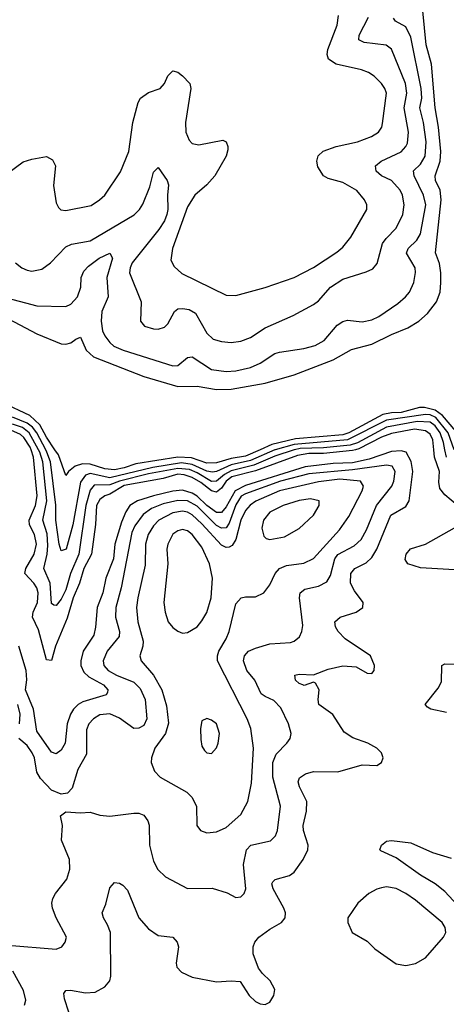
# Model space of a CAD drawing. Header units: inches. Extents: x 1834610 to 2027685, y 642842 to 774116.
# Tile 317 of 632: x 1951359 to 1953116, y 677713 to 681773. Entities that reach past the tile are written whole.
import ezdxf

# ---------------------------------------------------------------- set-up
doc = ezdxf.new("R2010")
doc.units = ezdxf.units.IN
doc.header["$MEASUREMENT"] = 0
doc.layers.add('B9657', color=7, linetype='Continuous')
doc.layers.add('B9658', color=7, linetype='Continuous')

msp = doc.modelspace()

# ---------------------------------------------------------------- linework, layer by layer
at = {"layer": 'B9657', "color": 5}
for points, elevation in [([(1951561.1, 677681.1), (1951543.7, 677736.3), (1951541.6, 677758.4), (1951549.2, 677770.8), (1951568.1, 677771.9), (1951630, 677761.1), (1951670, 677763.2), (1951710, 677785.2), (1951731.1, 677810), (1951735.4, 677830), (1951733.8, 678010), (1951721.6, 678041.6), (1951703.9, 678070), (1951699.2, 678090), (1951713.6, 678126.4), (1951730, 678193), (1951750, 678214.9), (1951770, 678212.7), (1951784.3, 678204.3), (1951803.3, 678183.3), (1951849.5, 678070), (1951890, 678023.9), (1951930, 677996.9), (1951990.2, 677990.2), (1952008.5, 677970), (1952012.8, 677950), (1952003.6, 677883.6), (1952006.9, 677866.9), (1952026.3, 677846.3), (1952070, 677824.6), (1952170, 677805.5), (1952230.5, 677810.5), (1952267.5, 677807.5), (1952303.8, 677750), (1952330, 677725.3), (1952350, 677715.3), (1952370, 677712.2), (1952390, 677721.6), (1952406.6, 677750), (1952410, 677774), (1952391.5, 677810), (1952359.7, 677839.7), (1952342.7, 677862.7), (1952321.3, 677921.3), (1952320.4, 677950), (1952327.4, 677970), (1952344.7, 677990), (1952390, 678023.5), (1952437, 678050), (1952452.8, 678070), (1952453.5, 678090), (1952446.8, 678110), (1952402.8, 678190), (1952397.8, 678210), (1952401.7, 678218.3), (1952411.9, 678228.1), (1952470, 678243.8), (1952490, 678258.3), (1952527.3, 678310), (1952545.9, 678350), (1952547.4, 678370), (1952528.4, 678430), (1952526.4, 678450), (1952540.6, 678510), (1952542.2, 678550), (1952511.3, 678610), (1952505.8, 678630), (1952512.2, 678647.8), (1952536.5, 678663.5), (1952570, 678672.8), (1952670, 678671.8), (1952770, 678701.3), (1952830, 678698.7), (1952849.4, 678710), (1952856.3, 678730), (1952849.6, 678750), (1952829.6, 678770), (1952793.3, 678790), (1952731.6, 678811.6), (1952695.8, 678835.8), (1952648.4, 678908.4), (1952591.1, 678950), (1952588.5, 678970), (1952593, 679010), (1952577.1, 679037.1), (1952570, 679042), (1952531.6, 679028.4), (1952525.2, 679030), (1952510, 679036.3), (1952495.1, 679050), (1952493.2, 679070), (1952510, 679074), (1952570, 679071.7), (1952630, 679095.8), (1952690.8, 679109.2), (1952744.5, 679104.5), (1952790, 679078.7), (1952810, 679077.1), (1952818.9, 679090), (1952821.1, 679110), (1952804.4, 679150), (1952699.7, 679219.7), (1952670.4, 679250.4), (1952659.4, 679270), (1952656.8, 679290), (1952679.7, 679310), (1952744.7, 679330), (1952772.4, 679350), (1952774.2, 679370), (1952738.4, 679418.4), (1952721.7, 679450), (1952722.6, 679490), (1952739.1, 679510), (1952785.7, 679534.3), (1952810, 679556), (1952830.6, 679590), (1952888.2, 679730), (1952950, 679766.1), (1952963.9, 679790), (1952977.9, 679910), (1952971.3, 679951.3), (1952950.4, 679990.4), (1952930, 679995.2), (1952890, 679992.5), (1952798.3, 679961.7), (1952730, 679946.2), (1952650, 679942.6), (1952535.7, 679930), (1952290, 679852.1), (1952247.3, 679830), (1952210, 679765.1), (1952190, 679741), (1952170, 679740.9), (1952130, 679770), (1952090, 679808.6), (1952070, 679821.1), (1952030, 679832.9), (1951990, 679829.5), (1951910.1, 679810), (1951844.8, 679790), (1951812.8, 679770), (1951795.9, 679744.1), (1951778.3, 679701.7), (1951751.6, 679610), (1951745.2, 679550), (1951713.7, 679470), (1951701.2, 679410), (1951678.5, 679350), (1951672.1, 679267.9), (1951665.2, 679234.8), (1951621.1, 679170), (1951611.3, 679130), (1951611.7, 679110), (1951623.2, 679083.2), (1951644, 679064), (1951704.4, 679030), (1951722.6, 679010), (1951720.4, 678999.6), (1951716.1, 678990), (1951619.3, 678960.7), (1951600.8, 678950), (1951580.4, 678930), (1951568.1, 678910), (1951554.6, 678870), (1951546.3, 678790), (1951530, 678761), (1951510, 678745.5), (1951490, 678753.3), (1951430, 678838.9), (1951415.7, 678930), (1951383.7, 679010), (1951388.5, 679051.5), (1951385.8, 679090), (1951355.3, 679190)], 320), ([(1952743, 680000), (1952730, 679996.5), (1952610, 679985.1), (1952550, 679984.2), (1952504, 679976), (1952330, 679913.7), (1952232.4, 679887.6), (1952210, 679870.1), (1952190, 679841.1), (1952170, 679825.3), (1952150, 679830.2), (1952105.1, 679865.1), (1952070, 679885.5), (1952037.2, 679897.2), (1952010, 679899.7), (1951950, 679881.7), (1951790, 679852.1), (1951730, 679816.4), (1951709.5, 679810), (1951690, 679795.4), (1951675.5, 679770), (1951671.4, 679691.4), (1951655.3, 679570), (1951624.2, 679510), (1951605.5, 679450), (1951579.3, 679390), (1951554.6, 679305.4), (1951507.1, 679190), (1951490, 679131), (1951470, 679133.3), (1951437, 679257), (1951411.5, 679310), (1951414.5, 679330), (1951432.9, 679370), (1951435.4, 679410), (1951430.5, 679430), (1951418.1, 679450), (1951379.9, 679490), (1951385.2, 679510), (1951419.1, 679570), (1951429.1, 679610), (1951420.1, 679650), (1951399.4, 679690), (1951397.9, 679710), (1951424.1, 679770), (1951431.3, 679810), (1951416.5, 679970), (1951406, 680000)], 280), ([(1952491.5, 680000), (1952490, 679999.7), (1952410, 679973.2), (1952323.3, 679936.7), (1952230, 679913.3), (1952202.3, 679897.7), (1952170, 679870.8), (1952150, 679869.4), (1952090, 679904.7), (1952058.1, 679918.1), (1952010, 679923.3), (1951890, 679900.5), (1951769.8, 679870.2), (1951730, 679855.4), (1951665.9, 679854.1), (1951650, 679832.8), (1951631.5, 679770), (1951602.8, 679570), (1951569.2, 679490), (1951550, 679422.3), (1951530, 679383.6), (1951510, 679357.4), (1951499.7, 679359.7), (1951490, 679366.6), (1951484.9, 679450), (1951459.1, 679510), (1951472.4, 679570), (1951474.8, 679605.2), (1951472.6, 679652.6), (1951454.7, 679710), (1951470.7, 679790), (1951454.2, 679950), (1951442.2, 679990), (1951436.7, 680000)], 260), ([(1952411.7, 680000), (1952410, 679999.5), (1952310, 679955.4), (1952230, 679937.5), (1952170, 679910.1), (1952152.9, 679907.1), (1952130, 679911.7), (1952070, 679938.7), (1952025.5, 679945.5), (1951907.4, 679927.4), (1951730, 679884.3), (1951650, 679901.6), (1951630, 679895.7), (1951610, 679865.7), (1951578, 679690), (1951551.2, 679590), (1951530, 679583.1), (1951522.1, 679610), (1951508.2, 679710), (1951508.2, 679771.8), (1951485.6, 679950), (1951471.7, 679990), (1951466.4, 680000)], 240), ([(1952349.8, 680000), (1952290, 679973.2), (1952230, 679963.4), (1952170, 679946.1), (1952130, 679945), (1952066.6, 679966.6), (1952010, 679969.1), (1951837.9, 679942.1), (1951790, 679924.9), (1951750, 679916.7), (1951710, 679921.4), (1951650, 679940.4), (1951618.5, 679941.5), (1951588, 679932), (1951560.3, 679910), (1951550, 679893.6), (1951519, 679979), (1951504.7, 680000)], 220), ([(1953162.3, 679770), (1953110, 679814.2), (1953090, 679840.6), (1953085.9, 679865.9), (1953088.5, 679910), (1953068.4, 679970), (1953065.5, 680000)], 280), ([(1953117.1, 679970), (1953110.9, 680000)], 260), ([(1951310, 677957.6), (1951510, 677941.1), (1951532.7, 677950), (1951547, 677970), (1951551.8, 677990), (1951509.3, 678069.3), (1951494, 678110), (1951491.8, 678130), (1951495.9, 678150), (1951507.4, 678170), (1951553.6, 678230), (1951565.8, 678270), (1951564.2, 678310), (1951530.9, 678390), (1951535, 678450), (1951527.3, 678490), (1951550, 678507.2), (1951610, 678503.2), (1951650, 678506), (1951690, 678493.4), (1951730, 678488.7), (1951830, 678501.2), (1951850, 678500.9), (1951870, 678493), (1951887.5, 678470), (1951892.3, 678452.3), (1951894.2, 678370), (1951910, 678303), (1951928.9, 678268.9), (1951959.6, 678239.6), (1952050, 678191.3), (1952152.2, 678192.2), (1952213.4, 678173.4), (1952250, 678153.7), (1952270, 678155.8), (1952284.2, 678170), (1952290.5, 678189.5), (1952280.5, 678290), (1952293.6, 678350), (1952311.3, 678370), (1952392.5, 678387.5), (1952412.4, 678407.6), (1952421, 678430), (1952434, 678530), (1952401.6, 678650), (1952402.6, 678710), (1952415.4, 678744.6), (1952459.7, 678790), (1952473.5, 678810), (1952478, 678830), (1952467.1, 678870), (1952435.3, 678935.3), (1952406.4, 678966.4), (1952370, 678982.2), (1952354.1, 678994.1), (1952328.4, 679050), (1952295.4, 679090), (1952280.7, 679130), (1952284.7, 679150), (1952302.2, 679170), (1952330, 679182.4), (1952390, 679199.4), (1952474.2, 679205.8), (1952490, 679210.3), (1952512, 679228), (1952522, 679250), (1952525.2, 679274.8), (1952511.1, 679388.9), (1952515, 679410), (1952534.3, 679425.7), (1952590, 679437), (1952625, 679455), (1952639.1, 679480.9), (1952657.5, 679550), (1952670, 679567.9), (1952736.5, 679603.5), (1952765.2, 679630), (1952788.1, 679670), (1952829.1, 679770), (1952892.6, 679850), (1952900.4, 679870), (1952905.5, 679910), (1952892.8, 679932.8), (1952870, 679936.7), (1952730, 679917.6), (1952550, 679900.5), (1952433.4, 679870), (1952290, 679818.6), (1952271.7, 679808.3), (1952250, 679772.6), (1952222.4, 679697.6), (1952210, 679677.7), (1952190, 679676.5), (1952170, 679687.7), (1952090, 679767.7), (1952050, 679789.5), (1952010, 679791), (1951950, 679776.9), (1951902.6, 679757.4), (1951867.6, 679732.4), (1951833.8, 679686.2), (1951821.5, 679658.5), (1951777.8, 679430), (1951754.7, 679350), (1951753.9, 679310), (1951770.5, 679250), (1951769, 679230), (1951719.8, 679170), (1951702.9, 679130), (1951706, 679110), (1951723.9, 679090), (1951758.5, 679070), (1951830, 679041.9), (1951856.1, 679016.1), (1951875.7, 678970), (1951882.9, 678890), (1951870, 678863.6), (1951850, 678852.1), (1951830, 678851), (1951770, 678893.7), (1951730, 678911.4), (1951690, 678906.9), (1951663.5, 678890), (1951644.2, 678870), (1951634.6, 678845.4), (1951634.6, 678745.4), (1951599.1, 678680.9), (1951575.4, 678604.6), (1951555.7, 678584.3), (1951530, 678579.2), (1951490, 678596.7), (1951444.4, 678644.4), (1951429.9, 678670), (1951419.9, 678730), (1951411.2, 678750), (1951390, 678780.8), (1951356.2, 678810)], 340), ([(1953150, 679504.8), (1953010, 679513), (1952958.5, 679530), (1952947.1, 679547.1), (1952950.5, 679570), (1952969, 679591), (1953030, 679610.1), (1953150, 679677.4)], 280), ([(1953116.8, 678916.8), (1953052.7, 678930), (1953038.8, 678938.8), (1953029.7, 678950), (1953082.9, 679017.1), (1953096.5, 679043.5), (1953098, 679110), (1953110, 679117.3), (1953190, 679115.5)], 280), ([(1951358.6, 678870), (1951361, 678910), (1951351.8, 678950)], 340), ([(1953162.4, 678122.4), (1953110, 678178.8), (1953070.7, 678210.7), (1953010, 678246.4), (1952910, 678317.3), (1952846.7, 678346.7), (1952842.8, 678350), (1952850, 678370.2), (1952870, 678385.7), (1952890.9, 678389.1), (1952970, 678378.5), (1953059.8, 678339.8), (1953136, 678316)], 280), ([(1951378.9, 677710), (1951384, 677730), (1951374.8, 677770), (1951330.7, 677850)], 340)]:
    msp.add_lwpolyline(points, dxfattribs=dict(at, elevation=elevation))
for points, elevation in [([(1952678.2, 679878.2), (1952590, 679867.1), (1952430, 679830.4), (1952332.3, 679787.7), (1952308, 679772), (1952290, 679749.9), (1952270.1, 679710), (1952250, 679629.8), (1952234.7, 679605.3), (1952221.4, 679598.6), (1952210, 679596.4), (1952190, 679606.1), (1952110, 679694.7), (1952070, 679732.2), (1952050, 679742.9), (1952030, 679746.3), (1951990, 679739.5), (1951932.3, 679710), (1951910, 679685.7), (1951888.4, 679650), (1951877.9, 679610), (1951876, 679524), (1951845.8, 679390), (1951841, 679350), (1951846.3, 679290), (1951868.4, 679210), (1951867, 679190), (1951854.8, 679150), (1951859, 679130), (1951910.4, 679070.4), (1951945.2, 679010), (1951964.5, 678944.5), (1951972.7, 678872.7), (1951959.6, 678830), (1951916.5, 678770), (1951902.3, 678730), (1951900.3, 678710), (1951915.2, 678675.2), (1951938, 678650), (1952047.4, 678587.4), (1952067.7, 678567.7), (1952087.6, 678530), (1952088.9, 678450), (1952103.8, 678430), (1952130, 678420.3), (1952170, 678424.7), (1952210, 678442.8), (1952270, 678496.5), (1952299.4, 678550), (1952314.5, 678625.5), (1952321.7, 678770), (1952311.4, 678850), (1952296.4, 678890), (1952174.5, 679130), (1952173.4, 679150), (1952179.2, 679170), (1952210, 679219.7), (1952222.4, 679250), (1952250, 679365.3), (1952271.3, 679388.7), (1952290, 679393.7), (1952330, 679393.2), (1952365.1, 679410), (1952390, 679442.6), (1952411.2, 679490), (1952430, 679510.7), (1952457.8, 679522.2), (1952530, 679532.5), (1952570, 679551.6), (1952677, 679670), (1952715, 679725), (1952769.2, 679830), (1952775.4, 679850), (1952763.1, 679870)], 360), ([(1952556.9, 679796.9), (1952510.4, 679790.4), (1952444.7, 679770), (1952390, 679742.8), (1952363.2, 679710), (1952356.1, 679676.1), (1952364.3, 679644.3), (1952374.3, 679634.3), (1952390, 679629.2), (1952450, 679640.7), (1952510, 679674.7), (1952569.7, 679730), (1952593.1, 679770), (1952593, 679790)], 380), ([(1952030, 679671), (1952010, 679665.8), (1951990, 679652.2), (1951968.9, 679610), (1951965.4, 679590), (1951969.1, 679530), (1951953.5, 679370), (1951958.4, 679330), (1951970.3, 679290), (1951990, 679266.7), (1952010, 679252.2), (1952030, 679243.8), (1952050, 679246.7), (1952090, 679270.3), (1952110, 679294), (1952130, 679328.5), (1952147.7, 679390), (1952152.9, 679470), (1952141.3, 679530), (1952110, 679598.2), (1952070, 679650.5), (1952050, 679665.7)], 380), ([(1952130, 678892.3), (1952110, 678882), (1952104.2, 678850), (1952104.9, 678804.9), (1952110, 678778), (1952120.3, 678760.3), (1952130, 678750.7), (1952150, 678747.7), (1952170, 678771), (1952176.9, 678790), (1952181.6, 678830), (1952169.3, 678870), (1952150, 678884.5)], 380), ([(1952870, 678197.1), (1952850, 678193.9), (1952830, 678188.6), (1952797.6, 678170), (1952752.1, 678130), (1952711.3, 678070), (1952710.2, 678050), (1952729.1, 678010), (1952790, 677973.4), (1952822.3, 677942.3), (1952910, 677880.9), (1952950, 677872.8), (1952990, 677881.8), (1953030, 677905), (1953104.5, 677990), (1953114.5, 678010), (1953112.2, 678030), (1953099, 678050), (1952990, 678142.8), (1952950, 678170.7), (1952910, 678190.3)], 320)]:
    msp.add_lwpolyline(points, close=True, dxfattribs=dict(at, elevation=elevation))
at = {"layer": 'B9658', "color": 5}
for points, elevation in [([(1951265, 680565), (1951430, 680477.3), (1951530, 680437), (1951550, 680435.5), (1951570, 680440.2), (1951590, 680456.5), (1951610, 680463.8), (1951633.6, 680410), (1951663.6, 680383.6), (1951870, 680301.6), (1952010, 680261.3), (1952090, 680261.9), (1952170, 680247.8), (1952230.1, 680250.1), (1952370, 680274.4), (1952490, 680309.3), (1952650, 680371.3), (1952726.4, 680413.6), (1952810, 680434.9), (1952890, 680475.6), (1952957.3, 680502.7), (1953003.4, 680530), (1953038.8, 680561.2), (1953075.4, 680610), (1953090.4, 680650), (1953093.3, 680690), (1953093.7, 680730), (1953088.1, 680768.1), (1953072, 680812), (1953095.1, 681030), (1953090.5, 681070), (1953071.7, 681110), (1953070.8, 681130), (1953090.6, 681190), (1953094.5, 681230), (1953084.4, 681330), (1953070.3, 681410), (1953055.4, 681590), (1953032.8, 681670), (1953020.3, 681810)], 220), ([(1951310, 681140.9), (1951373.1, 681186.9), (1951410, 681198.7), (1951470, 681209.3), (1951495, 681195), (1951506.2, 681170), (1951498.8, 681090), (1951510, 681018), (1951519.3, 680999.3), (1951529.3, 680989.3), (1951550, 680987.1), (1951653.1, 681006.9), (1951688.4, 681030), (1951709.8, 681050), (1951774.5, 681145.5), (1951808.3, 681230), (1951825.5, 681350), (1951847.9, 681432.1), (1951856.8, 681450), (1951890, 681473.2), (1951938.4, 681490), (1951956.3, 681510), (1951970, 681542), (1951990, 681562), (1952010, 681556.3), (1952030, 681542.4), (1952060.3, 681510), (1952064.4, 681490), (1952041.7, 681350), (1952044.3, 681310), (1952057, 681277), (1952070, 681262.3), (1952096.9, 681256.9), (1952196.4, 681276.4), (1952210.3, 681270), (1952216.9, 681250), (1952216, 681236), (1952209.2, 681210), (1952162.7, 681130), (1952130, 681091.8), (1952081.3, 681050), (1952050, 681001.4), (1951988.2, 680830), (1951982.1, 680782.1), (1951995.7, 680755.7), (1952027, 680727), (1952210, 680637.8), (1952250, 680635.6), (1952370, 680668.6), (1952490, 680710.2), (1952570, 680752.1), (1952665.8, 680814.2), (1952690, 680834.7), (1952723.2, 680876.8), (1952789.7, 680990), (1952789.7, 681010), (1952779.7, 681030), (1952748.4, 681068.4), (1952690, 681101.5), (1952630, 681118.9), (1952611.2, 681130), (1952586.7, 681166.7), (1952583.5, 681190), (1952588.7, 681211.3), (1952608.9, 681231.1), (1952662.9, 681250), (1952750.4, 681269.6), (1952807.9, 681292.1), (1952836.8, 681310), (1952850.4, 681329.6), (1952854.2, 681345.8), (1952869.9, 681470), (1952863.2, 681490), (1952849, 681510), (1952819.8, 681539.8), (1952796.1, 681556.1), (1952767.1, 681567.1), (1952663, 681590), (1952631.1, 681611.1), (1952625.4, 681630), (1952628.7, 681650), (1952666.3, 681750), (1952672.3, 681790)], 280), ([(1951310, 680624.6), (1951430, 680593.6), (1951550, 680591.2), (1951570, 680599.7), (1951597.8, 680630), (1951611.1, 680670), (1951612.8, 680710), (1951623.4, 680736.6), (1951643, 680757), (1951687.2, 680790), (1951730.8, 680810.8), (1951741.9, 680790), (1951718.8, 680710), (1951723.4, 680630), (1951697.3, 680570), (1951695.1, 680530), (1951700.4, 680490), (1951709.4, 680469.4), (1951730, 680441.7), (1951747.4, 680427.4), (1951785, 680410), (1951990, 680345.6), (1952010, 680347.9), (1952050, 680379.7), (1952070, 680383.2), (1952150, 680331.2), (1952210, 680323), (1952250, 680325.2), (1952310, 680339.1), (1952350, 680357.2), (1952410, 680396.2), (1952430, 680402.9), (1952530, 680417.3), (1952576.4, 680430), (1952613.3, 680450), (1952666.4, 680513.6), (1952690, 680529.2), (1952710, 680533.8), (1952770, 680527.9), (1952810, 680535.6), (1952838.4, 680550), (1952916.7, 680603.3), (1952948.7, 680630), (1952964.6, 680650), (1952983, 680690), (1952989.2, 680730.8), (1952987.5, 680750), (1952952.9, 680810), (1952959.2, 680830), (1952995.2, 680864.8), (1953010.2, 680889.8), (1953032.4, 681010), (1953021.8, 681050), (1952983.4, 681130), (1952981.6, 681150), (1953010, 681177.6), (1953028.7, 681210), (1953032.8, 681270), (1953022, 681350), (1953007.7, 681410), (1953014.9, 681450), (1953012.4, 681490), (1952970, 681701), (1952950, 681743.6), (1952907.7, 681767.7), (1952899.1, 681779.1)], 240), ([(1951341.7, 680770), (1951368.4, 680750), (1951390, 680741.1), (1951410, 680736.5), (1951450, 680744.6), (1951486.8, 680770), (1951550, 680836.6), (1951572.7, 680847.3), (1951650, 680861.9), (1951831.2, 680968.8), (1951853, 680990), (1951867.2, 681012.8), (1951895.8, 681084.2), (1951910, 681144.9), (1951930, 681163.1), (1951967.3, 681110), (1951972.9, 681092.9), (1951968.3, 681050), (1951969.7, 680990), (1951965.2, 680970), (1951955.5, 680944.5), (1951932.1, 680907.9), (1951823.1, 680770), (1951813.7, 680750), (1951811, 680730), (1951860.2, 680610), (1951857, 680530), (1951873.4, 680510), (1951910, 680498.5), (1951930, 680497.3), (1951955.1, 680504.9), (1951970, 680519.5), (1951996.8, 680570), (1952010, 680581.5), (1952030, 680582.6), (1952057.8, 680577.8), (1952083.1, 680563.1), (1952130, 680480.7), (1952156.5, 680456.5), (1952190, 680446.4), (1952230, 680442.5), (1952270, 680447.5), (1952310, 680463.2), (1952370, 680502.5), (1952485.8, 680554.2), (1952570, 680598.5), (1952590, 680613.8), (1952639.8, 680670), (1952690, 680704), (1952786.6, 680733.4), (1952813.8, 680746.2), (1952831.4, 680768.6), (1952854.2, 680850), (1952868.7, 680871.3), (1952910, 680914.2), (1952937.1, 680970), (1952943.4, 681010), (1952935.3, 681050), (1952926, 681070), (1952890.5, 681110), (1952848.9, 681130), (1952828, 681148), (1952825, 681170), (1952847.8, 681190), (1952930, 681227.7), (1952949.9, 681250.1), (1952956, 681264), (1952960.5, 681310), (1952943.3, 681410), (1952953.8, 681470), (1952948.1, 681510), (1952890, 681651.7), (1952868.3, 681668.3), (1952778.7, 681678.7), (1952755.6, 681690), (1952757.2, 681710), (1952795.8, 681784.2)], 260), ([(1951504.7, 680000), (1951470, 680051.2), (1951442.2, 680102.2), (1951401.6, 680141.6), (1951290, 680193.5)], 220), ([(1953192.3, 680000), (1953190, 680002.8), (1953170, 680038.7), (1953156, 680076), (1953100.6, 680140.6), (1953070, 680163.2), (1953026.1, 680173.9), (1953005.9, 680174.1), (1952930, 680154), (1952890, 680152.8), (1952854.8, 680145.2), (1952715.4, 680070), (1952690, 680062.1), (1952495.5, 680044.5), (1952398.2, 680021.8), (1952349.8, 680000)], 220), ([(1951466.4, 680000), (1951429.4, 680070), (1951412.7, 680092.7), (1951390, 680109.5), (1951330, 680134.2)], 240), ([(1953149, 680000), (1953124.3, 680070), (1953072.8, 680132.8), (1953050, 680143.3), (1953030, 680145.4), (1952870, 680121.9), (1952710, 680040.6), (1952490, 680021.7), (1952411.7, 680000)], 240), ([(1953110.9, 680000), (1953104.7, 680030), (1953091.3, 680070), (1953070, 680098.5), (1953050, 680113.1), (1952995.9, 680115.9), (1952870, 680092.7), (1952750, 680028.8), (1952720.8, 680019.2), (1952610, 680008.4), (1952514.9, 680005.1), (1952491.5, 680000)], 260), ([(1951406, 680000), (1951402.5, 680010), (1951377.1, 680050), (1951362.2, 680062.2), (1951310, 680086)], 280), ([(1951436.7, 680000), (1951398.4, 680070), (1951371.1, 680091.1), (1951330, 680105.8)], 260), ([(1953065.5, 680000), (1953061.5, 680041.5), (1953050, 680064.4), (1953030, 680078), (1952985.5, 680085.5), (1952890, 680066.8), (1952850, 680052), (1952756.4, 680003.6), (1952743, 680000)], 280)]:
    msp.add_lwpolyline(points, dxfattribs=dict(at, elevation=elevation))

doc.saveas('drawing.dxf')
